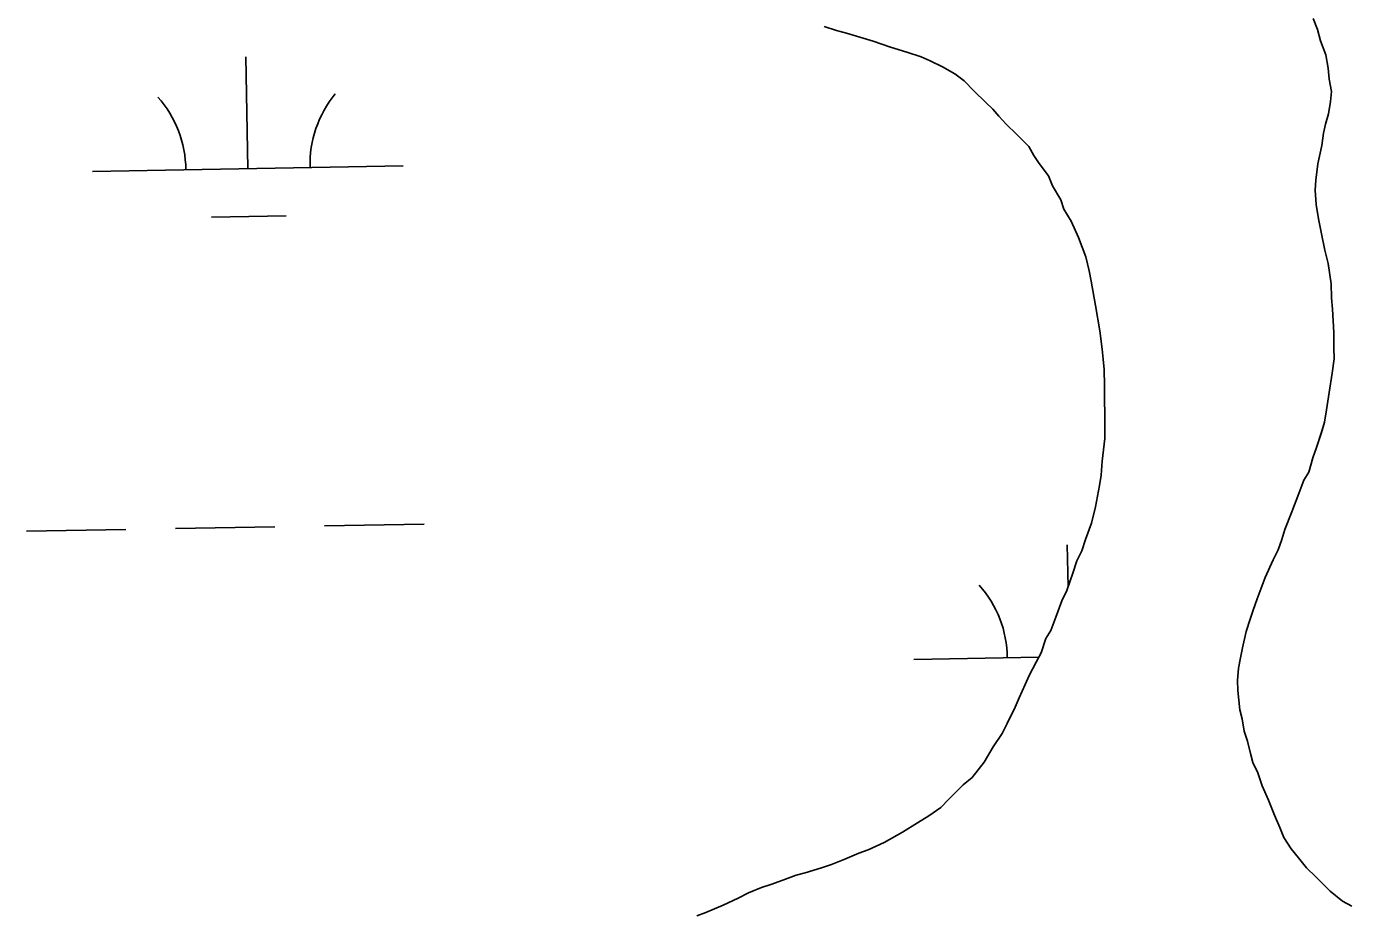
# Model space of a CAD drawing. Extents: x 3925854 to 3964121, y 224593 to 250589.
# Drawn here: x 3944948.5 to 3945373.4, y 230422.2 to 230707.4 of the extents above; entities that cross this region are included whole.
import ezdxf

# ---------------------------------------------------------------- set-up
doc = ezdxf.new("R2010")
doc.units = 0
doc.layers.add('V-TOPO-SHOR', color=7, linetype='Continuous')
doc.layers.add('V-WETL-SWMP', color=7, linetype='Continuous')

msp = doc.modelspace()

# ---------------------------------------------------------------- linework, layer by layer
at = {"layer": 'V-TOPO-SHOR'}
for points in [[(3945292.589, 230617.558), (3945291.2, 230625.4), (3945290.512, 230628.666), (3945289.484, 230633.239), (3945287.131, 230639.436), (3945284.786, 230644.651), (3945282.453, 230648.554), (3945281.441, 230651.491), (3945278.777, 230656.048), (3945277.436, 230659.308), (3945274.45, 230663.206), (3945272.787, 230665.809), (3945271.12, 230668.737), (3945267.15, 230672.626), (3945263.845, 230675.866), (3945261.527, 230678.461), (3945259.54, 230680.732), (3945257.226, 230683.002), (3945253.589, 230686.565), (3945250.281, 230689.805), (3945247.312, 230692.068), (3945243.361, 230694.319), (3945239.412, 230696.244), (3945236.453, 230697.524), (3945231.853, 230699.113), (3945226.6, 230700.696), (3945221.015, 230702.605), (3945216.745, 230703.871), (3945212.477, 230705.136), (3945209.194, 230706.087), (3945205.254, 230707.356)], [(3945362.696, 230709.933), (3945364.041, 230706.345), (3945365.059, 230702.752), (3945366.743, 230698.187), (3945367.439, 230693.938), (3945367.804, 230690.342), (3945368.498, 230686.42), (3945368.205, 230683.143), (3945367.588, 230679.209), (3945366.64, 230675.926), (3945366.016, 230672.972), (3945365.399, 230669.036), (3945364.152, 230663.132), (3945363.55, 230657.889), (3945363.255, 230654.61), (3945363.628, 230650.031), (3945364.33, 230645.456), (3945365.36, 230640.555), (3945366.397, 230635.328), (3945367.421, 230631.083), (3945368.469, 230624.545), (3945368.516, 230619.962), (3945368.881, 230616.366), (3945369.282, 230608.839), (3945369.333, 230603.928), (3945369.37, 230600.328), (3945368.762, 230595.738), (3945367.842, 230589.51), (3945366.917, 230583.936), (3945366.302, 230579.999), (3945365.352, 230576.716), (3945363.767, 230571.789), (3945362.489, 230568.504), (3945361.225, 230563.906), (3945359.616, 230561.273), (3945358.022, 230557), (3945355.792, 230551.086), (3945353.556, 230545.497), (3945352.607, 230542.214), (3945351.331, 230538.927), (3945349.728, 230535.638), (3945347.166, 230530.045), (3945344.616, 230523.145), (3945343.342, 230519.53), (3945342.39, 230516.575), (3945341.12, 230512.633), (3945339.865, 230507.381), (3945339.242, 230504.103), (3945338.622, 230500.822)], [(3945164.281, 230421.142), (3945167.218, 230422.154), (3945172.76, 230424.503), (3945177.647, 230426.844), (3945180.903, 230428.513), (3945185.142, 230430.192), (3945188.077, 230431.204), (3945191.993, 230432.554), (3945196.232, 230434.233), (3945199.171, 230434.917), (3945204.394, 230436.607), (3945207.656, 230437.622), (3945211.895, 230439.302), (3945216.458, 230441.313), (3945219.393, 230442.325), (3945224.607, 230444.67), (3945230.467, 230448.002), (3945235.347, 230450.998), (3945238.925, 230453.327), (3945242.826, 230455.985), (3945245.419, 230458.629), (3945249.955, 230463.259), (3945252.878, 230465.58), (3945256.757, 230470.53), (3945259.653, 230475.47), (3945262.557, 230479.756), (3945264.16, 230483.045), (3945266.724, 230488.308), (3945268.004, 230491.268), (3945269.926, 230495.544), (3945271.206, 230498.503), (3945273.454, 230502.782), (3945275.062, 230505.743), (3945276.651, 230510.345), (3945278.261, 230512.979), (3945279.854, 230517.251), (3945281.765, 230522.508), (3945283.369, 230525.797), (3945285.277, 230531.384), (3945286.547, 230535.324), (3945288.151, 230538.613), (3945289.422, 230542.228), (3945291.333, 230547.485), (3945292.591, 230552.736), (3945293.83, 230559.624), (3945294.452, 230562.905), (3945294.733, 230567.49), (3945295.642, 230574.701), (3945295.577, 230581.249), (3945295.503, 230588.449), (3945295.47, 230591.722), (3945295.417, 230596.961), (3945295.057, 230600.232), (3945294.696, 230603.5), (3945293.981, 230609.386), (3945292.589, 230617.558)], [(3945338.622, 230500.822), (3945338.335, 230496.892), (3945338.368, 230493.617), (3945339.084, 230487.405), (3945339.768, 230484.464), (3945340.465, 230480.544), (3945341.479, 230477.28), (3945342.5, 230473.362), (3945343.185, 230470.423), (3945344.856, 230467.167), (3945346.207, 230462.923), (3945348.219, 230458.361), (3945350.232, 230453.47), (3945351.909, 230449.558), (3945353.25, 230446.3), (3945355.579, 230442.722), (3945357.899, 230439.797), (3945360.552, 230436.551), (3945363.527, 230433.635), (3945368.156, 230429.099), (3945372.119, 230425.865), (3945375.08, 230424.257)]]:
    msp.add_lwpolyline(points, dxfattribs=at)
at = {"layer": 'V-WETL-SWMP'}
for p, q in [((3945205.253, 230707.356), (3945209.194, 230706.086)), ((3945364.041, 230706.344), (3945362.695, 230709.932)), ((3945209.194, 230706.086), (3945212.478, 230705.137)), ((3945212.478, 230705.137), (3945216.746, 230703.871)), ((3945216.746, 230703.871), (3945221.015, 230702.605)), ((3945221.015, 230702.605), (3945226.6, 230700.697)), ((3945365.059, 230702.753), (3945364.041, 230706.344)), ((3945366.742, 230698.187), (3945365.059, 230702.753)), ((3945226.6, 230700.697), (3945231.854, 230699.113)), ((3945231.854, 230699.113), (3945236.453, 230697.523)), ((3945367.44, 230693.938), (3945366.742, 230698.187)), ((3945019.836, 230661.616), (3945019.181, 230697.61)), ((3945236.453, 230697.523), (3945239.413, 230696.244)), ((3945239.413, 230696.244), (3945243.361, 230694.319)), ((3945243.361, 230694.319), (3945247.312, 230692.068)), ((3945367.804, 230690.341), (3945367.44, 230693.938)), ((3945247.312, 230692.068), (3945250.281, 230689.806)), ((3945250.281, 230689.806), (3945253.588, 230686.566)), ((3945368.498, 230686.419), (3945367.804, 230690.341)), ((3945253.588, 230686.566), (3945257.225, 230683.001)), ((3945368.204, 230683.143), (3945368.498, 230686.419)), ((3945257.225, 230683.001), (3945259.54, 230680.733)), ((3945367.589, 230679.208), (3945368.204, 230683.143)), ((3945259.54, 230680.733), (3945261.527, 230678.462)), ((3945261.527, 230678.462), (3945263.845, 230675.866)), ((3945366.64, 230675.925), (3945367.589, 230679.208)), ((3945263.845, 230675.866), (3945267.151, 230672.626)), ((3945267.151, 230672.626), (3945271.119, 230668.738)), ((3945365.4, 230669.037), (3945366.015, 230672.972)), ((3945366.015, 230672.972), (3945366.64, 230675.925)), ((3945271.119, 230668.738), (3945272.786, 230665.808)), ((3945364.151, 230663.132), (3945365.4, 230669.037)), ((3945272.786, 230665.808), (3945274.449, 230663.206)), ((3944969.844, 230660.707), (3945069.827, 230662.525)), ((3945274.449, 230663.206), (3945277.435, 230659.308)), ((3945363.549, 230657.888), (3945364.151, 230663.132)), ((3945277.435, 230659.308), (3945278.777, 230656.047)), ((3945278.777, 230656.047), (3945281.442, 230651.491)), ((3945363.255, 230654.611), (3945363.549, 230657.888)), ((3945281.442, 230651.491), (3945282.454, 230648.555)), ((3945363.628, 230650.031), (3945363.255, 230654.611)), ((3945282.454, 230648.555), (3945284.785, 230644.65)), ((3945364.33, 230645.455), (3945363.628, 230650.031)), ((3945008.118, 230645.97), (3945032.114, 230646.406)), ((3945284.785, 230644.65), (3945287.13, 230639.436)), ((3945365.361, 230640.555), (3945364.33, 230645.455)), ((3945287.13, 230639.436), (3945289.484, 230633.239)), ((3945366.396, 230635.328), (3945365.361, 230640.555)), ((3945367.421, 230631.082), (3945366.396, 230635.328)), ((3945289.484, 230633.239), (3945290.513, 230628.667)), ((3945368.47, 230624.545), (3945367.421, 230631.082)), ((3945290.513, 230628.667), (3945291.2, 230625.4)), ((3945291.2, 230625.4), (3945292.589, 230617.557)), ((3945368.516, 230619.962), (3945368.47, 230624.545)), ((3945292.589, 230617.557), (3945293.981, 230609.387)), ((3945368.88, 230616.365), (3945368.516, 230619.962)), ((3945369.283, 230608.839), (3945368.88, 230616.365)), ((3945293.981, 230609.387), (3945294.696, 230603.501)), ((3945369.333, 230603.929), (3945369.283, 230608.839)), ((3945294.696, 230603.501), (3945295.056, 230600.231)), ((3945295.056, 230600.231), (3945295.417, 230596.961)), ((3945368.761, 230595.739), (3945369.37, 230600.328)), ((3945369.37, 230600.328), (3945369.333, 230603.929)), ((3945295.417, 230596.961), (3945295.47, 230591.723)), ((3945295.47, 230591.723), (3945295.503, 230588.45)), ((3945367.842, 230589.51), (3945368.761, 230595.739)), ((3945295.503, 230588.45), (3945295.576, 230581.248)), ((3945366.917, 230583.935), (3945367.842, 230589.51)), ((3945366.302, 230580), (3945366.917, 230583.935)), ((3945295.576, 230581.248), (3945295.642, 230574.702)), ((3945365.353, 230576.717), (3945366.302, 230580)), ((3945363.766, 230571.79), (3945365.353, 230576.717)), ((3945295.642, 230574.702), (3945294.733, 230567.49)), ((3945362.489, 230568.503), (3945363.766, 230571.79)), ((3945294.733, 230567.49), (3945294.452, 230562.904)), ((3945361.226, 230563.907), (3945362.489, 230568.503)), ((3945294.452, 230562.904), (3945293.83, 230559.624)), ((3945359.616, 230561.272), (3945361.226, 230563.907)), ((3945293.83, 230559.624), (3945292.591, 230552.736)), ((3945358.023, 230557), (3945359.616, 230561.272)), ((3945355.791, 230551.085), (3945358.023, 230557)), ((3945292.591, 230552.736), (3945291.334, 230547.486)), ((3945353.556, 230545.497), (3945355.791, 230551.085)), ((3944948.538, 230544.869), (3944980.533, 230545.451)), ((3944996.53, 230545.741), (3945028.525, 230546.323)), ((3945044.523, 230546.614), (3945076.517, 230547.196)), ((3945291.334, 230547.486), (3945289.423, 230542.228)), ((3945352.607, 230542.213), (3945353.556, 230545.497)), ((3945289.423, 230542.228), (3945288.15, 230538.614)), ((3945351.331, 230538.927), (3945352.607, 230542.213)), ((3945283.763, 230526.953), (3945283.517, 230540.528)), ((3945288.15, 230538.614), (3945286.547, 230535.324)), ((3945349.727, 230535.637), (3945351.331, 230538.927)), ((3945286.547, 230535.324), (3945285.277, 230531.383)), ((3945347.165, 230530.045), (3945349.727, 230535.637)), ((3945285.277, 230531.383), (3945283.369, 230525.798)), ((3945344.616, 230523.145), (3945347.165, 230530.045)), ((3945283.369, 230525.798), (3945281.766, 230522.508)), ((3945281.766, 230522.508), (3945279.855, 230517.251)), ((3945342.39, 230516.574), (3945343.343, 230519.531)), ((3945343.343, 230519.531), (3945344.616, 230523.145)), ((3945279.855, 230517.251), (3945278.261, 230512.979)), ((3945341.121, 230512.633), (3945342.39, 230516.574)), ((3945278.261, 230512.979), (3945276.651, 230510.344)), ((3945339.864, 230507.382), (3945341.121, 230512.633)), ((3945276.651, 230510.344), (3945275.061, 230505.744)), ((3945339.243, 230504.102), (3945339.864, 230507.382)), ((3945234.179, 230503.625), (3945274.307, 230504.355)), ((3945273.454, 230502.782), (3945271.205, 230498.503)), ((3945275.061, 230505.744), (3945273.454, 230502.782)), ((3945338.621, 230500.822), (3945339.243, 230504.102)), ((3945271.205, 230498.503), (3945269.926, 230495.544)), ((3945338.334, 230496.891), (3945338.621, 230500.822)), ((3945269.926, 230495.544), (3945268.005, 230491.268)), ((3945338.367, 230493.617), (3945338.334, 230496.891)), ((3945268.005, 230491.268), (3945266.725, 230488.309)), ((3945339.085, 230487.405), (3945338.367, 230493.617)), ((3945266.725, 230488.309), (3945264.16, 230483.045)), ((3945339.769, 230484.465), (3945339.085, 230487.405)), ((3945264.16, 230483.045), (3945262.556, 230479.755)), ((3945340.464, 230480.544), (3945339.769, 230484.465)), ((3945262.556, 230479.755), (3945259.653, 230475.47)), ((3945341.479, 230477.28), (3945340.464, 230480.544)), ((3945342.5, 230473.362), (3945341.479, 230477.28)), ((3945259.653, 230475.47), (3945256.757, 230470.53)), ((3945343.185, 230470.423), (3945342.5, 230473.362)), ((3945256.757, 230470.53), (3945252.878, 230465.58)), ((3945344.855, 230467.166), (3945343.185, 230470.423)), ((3945252.878, 230465.58), (3945249.955, 230463.259)), ((3945346.207, 230462.923), (3945344.855, 230467.166)), ((3945249.955, 230463.259), (3945245.419, 230458.629)), ((3945348.218, 230458.361), (3945346.207, 230462.923)), ((3945242.827, 230455.984), (3945238.925, 230453.326)), ((3945245.419, 230458.629), (3945242.827, 230455.984)), ((3945350.231, 230453.47), (3945348.218, 230458.361)), ((3945238.925, 230453.326), (3945235.348, 230450.998)), ((3945351.908, 230449.559), (3945350.231, 230453.47)), ((3945230.467, 230448.002), (3945224.608, 230444.669)), ((3945235.348, 230450.998), (3945230.467, 230448.002)), ((3945353.25, 230446.299), (3945351.908, 230449.559)), ((3945224.608, 230444.669), (3945219.394, 230442.325)), ((3945355.578, 230442.721), (3945353.25, 230446.299)), ((3945211.895, 230439.302), (3945207.656, 230437.623)), ((3945216.458, 230441.313), (3945211.895, 230439.302)), ((3945219.394, 230442.325), (3945216.458, 230441.313)), ((3945357.9, 230439.798), (3945355.578, 230442.721)), ((3945360.551, 230436.551), (3945357.9, 230439.798)), ((3945199.172, 230434.918), (3945196.232, 230434.233)), ((3945204.393, 230436.607), (3945199.172, 230434.918)), ((3945207.656, 230437.623), (3945204.393, 230436.607)), ((3945363.527, 230433.635), (3945360.551, 230436.551)), ((3945188.078, 230431.204), (3945185.142, 230430.192)), ((3945191.993, 230432.553), (3945188.078, 230431.204)), ((3945196.232, 230434.233), (3945191.993, 230432.553)), ((3945368.156, 230429.099), (3945363.527, 230433.635)), ((3945177.647, 230426.843), (3945172.76, 230424.502)), ((3945180.903, 230428.513), (3945177.647, 230426.843)), ((3945185.142, 230430.192), (3945180.903, 230428.513)), ((3945372.118, 230425.865), (3945368.156, 230429.099)), ((3945172.76, 230424.502), (3945167.218, 230422.154)), ((3945375.08, 230424.258), (3945372.118, 230425.865))]:
    msp.add_line(p, q, dxfattribs=at)
for centre, start, end in [((3945075.061, 230663.095), 140.26988, 181.81353), ((3944964.593, 230661.087), 0.26988, 41.81354), ((3945228.929, 230504.004), 0.26988, 41.81354)]:
    msp.add_arc(centre, 35.246, start, end, dxfattribs=at)

doc.saveas('drawing.dxf')
